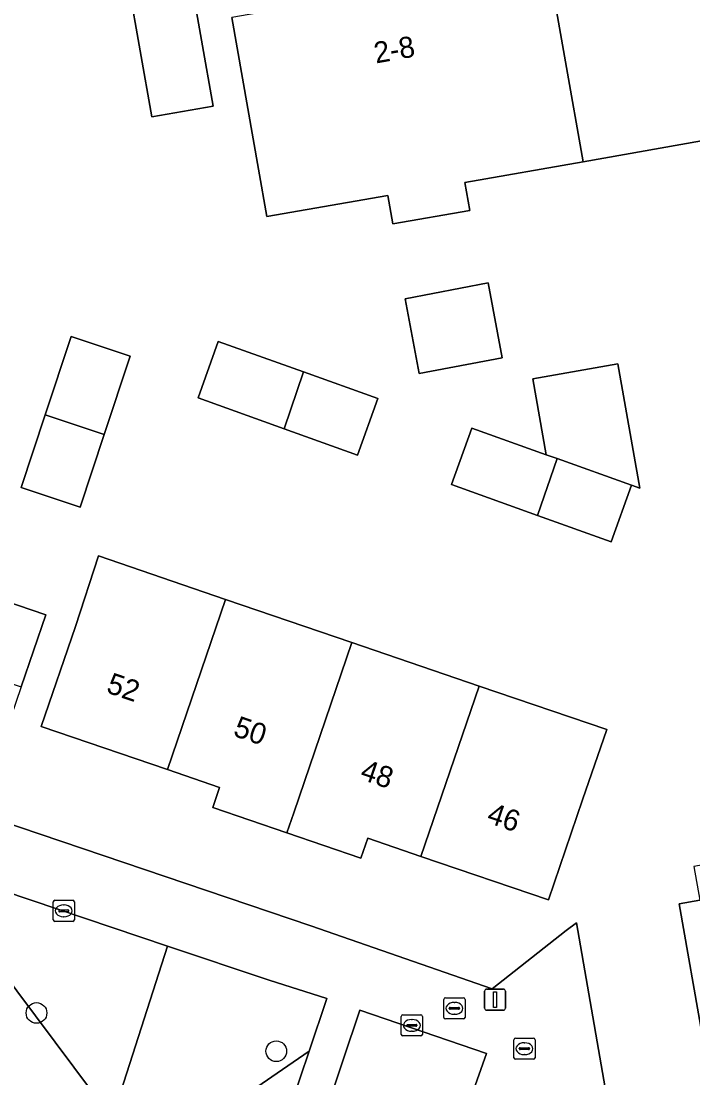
# Model space of a CAD drawing. Extents: x 162879 to 165540, y 384011 to 385181.
# Drawn here: x 164314.4 to 164346.2, y 384347 to 384397 of the extents above; entities that cross this region are included whole.
import ezdxf

# ---------------------------------------------------------------- set-up
doc = ezdxf.new("R2010")
doc.units = 0
for name, color, linetype in [('IMGEO_Boom', 7, 'Continuous'), ('IMGEO_Brandkraan', 7, 'Continuous'), ('IMGEO_Erf', 7, 'Continuous'), ('IMGEO_Groenvoorziening', 7, 'Continuous'), ('IMGEO_Kolk', 7, 'Continuous'), ('IMGEO_Lichtmast', 7, 'Continuous'), ('IMGEO_Pand', 7, 'Continuous'), ('IMGEO_Pand_nummerreeks', 7, 'Continuous'), ('IMGEO_Rioolput', 7, 'Continuous'), ('IMGEO_Voetpad_open', 7, 'Continuous')]:
    doc.layers.add(name, color=color, linetype=linetype)

msp = doc.modelspace()

# ---------------------------------------------------------------- linework, layer by layer
at = {"layer": 'IMGEO_Boom'}
for centre in [(164315.127, 384350.058), (164326.469, 384348.249)]:
    msp.add_circle(centre, 0.489, dxfattribs=at)
at = {"layer": 'IMGEO_Brandkraan'}
for p, q in [((164334.396, 384349.851), (164334.396, 384350.703)), ((164334.471, 384350.777), (164335.323, 384350.777)), ((164334.884, 384350.557), (164334.909, 384350.557)), ((164335.397, 384350.703), (164335.397, 384349.851)), ((164334.655, 384350.271), (164334.655, 384350.283)), ((164335.093, 384350.234), (164334.695, 384350.234)), ((164334.698, 384350.32), (164335.096, 384350.32)), ((164334.907, 384349.997), (164334.882, 384349.997)), ((164335.139, 384350.283), (164335.139, 384350.271)), ((164335.323, 384349.777), (164334.471, 384349.777))]:
    msp.add_line(p, q, dxfattribs=at)
for points in [[(164334.396, 384349.851), (164334.396, 384350.703)], [(164334.471, 384350.777), (164335.323, 384350.777)], [(164335.397, 384350.703), (164335.397, 384349.851)], [(164335.323, 384349.777), (164334.471, 384349.777)]]:
    msp.add_lwpolyline(points, dxfattribs=at)
for centre, radius, start, end in [((164334.473, 384350.701), 0.0765, 91.552, 178.448), ((164334.473, 384350.701), 0.0765, 91.552, 178.448), ((164335.321, 384350.701), 0.0765, 1.552, 88.448), ((164335.321, 384350.701), 0.0765, 1.552, 88.448), ((164334.695, 384350.28), 0.0403, 85.8775, 175.7526), ((164334.692, 384350.27), 0.0366, 178.938, 274.7102), ((164335.096, 384350.277), 0.043, 264.8664, 352.4533), ((164335.1, 384350.282), 0.0386, 1.7309, 96.639), ((164334.473, 384349.853), 0.0765, 181.552, 268.448), ((164334.473, 384349.853), 0.0765, 181.552, 268.448), ((164335.321, 384349.853), 0.0765, 271.552, 358.448), ((164335.321, 384349.853), 0.0765, 271.552, 358.448)]:
    msp.add_arc(centre, radius, start, end, dxfattribs=at)
for centre, major_axis, ratio, start_param, end_param in [((164334.883, 384350.277), (-0.387, 0.002), 0.722429, 4.712389, 7.853982), ((164334.908, 384350.277), (-0.39, 0.002), 0.717154, 1.570796, 4.712389)]:
    msp.add_ellipse(centre, major_axis=major_axis, ratio=ratio, start_param=start_param, end_param=end_param, dxfattribs=at)
at = {"layer": 'IMGEO_Erf'}
for points in [[(164354.337, 384402.442), (164355.526, 384395.68), (164355.998, 384392.993), (164350.281, 384391.988), (164350.515, 384390.655), (164346.808, 384390.003), (164346.577, 384391.321), (164340.983, 384390.338), (164335.388, 384389.355), (164335.62, 384388.035), (164331.978, 384387.394), (164331.74, 384388.748), (164326.03, 384387.745), (164325.635, 384389.994), (164324.373, 384397.171)], [(164322.38, 384399.228), (164323.48, 384392.97), (164320.579, 384392.46), (164319.479, 384398.719), (164300.857, 384395.508), (164290.386, 384368.845)], [(164291.467, 384366.544), (164295.391, 384365.198), (164297.356, 384371.133), (164299.342, 384377.134), (164301.306, 384383.069), (164303.273, 384389.01), (164305.35, 384395.284), (164313.364, 384392.631), (164311.287, 384386.356), (164309.32, 384380.415), (164307.356, 384374.481), (164305.37, 384368.48), (164303.405, 384362.545), (164312.353, 384359.518), (164328.101, 384354.18), (164336.681, 384351.206), (164340.184, 384353.954), (164340.677, 384354.322), (164349.365, 384304.294)], [(164346.654, 384348.851), (164345.524, 384355.226), (164346.509, 384355.401)]]:
    msp.add_lwpolyline(points, dxfattribs=at)
for points in [[(164333.231, 384380.318), (164332.559, 384383.856), (164336.487, 384384.602), (164337.159, 384381.064)], [(164317.198, 384374), (164314.403, 384374.925), (164315.539, 384378.356), (164316.766, 384382.065), (164319.561, 384381.14), (164318.334, 384377.43)], [(164326.835, 384377.705), (164322.768, 384379.162), (164323.726, 384381.835), (164327.754, 384380.392), (164331.272, 384379.132), (164330.314, 384376.459)], [(164338.832, 384373.603), (164334.765, 384375.06), (164335.723, 384377.733), (164339.238, 384376.474), (164338.607, 384380.074), (164342.633, 384380.78), (164343.665, 384374.888), (164343.269, 384375.03), (164342.311, 384372.357)], [(164340.962, 384360.14), (164339.344, 384355.408), (164333.315, 384357.47), (164330.8, 384358.33), (164330.476, 384357.383), (164326.975, 384358.581), (164323.464, 384359.782), (164323.783, 384360.729), (164321.318, 384361.572), (164315.351, 384363.613), (164316.969, 384368.344), (164318.063, 384371.687), (164324.074, 384369.631), (164330.049, 384367.588), (164336.071, 384365.529), (164342.1, 384363.467)], [(164313.159, 384361.874), (164310.513, 384362.779), (164311.741, 384366.371), (164312.916, 384369.805), (164315.562, 384368.9), (164314.396, 384365.492)]]:
    msp.add_lwpolyline(points, close=True, dxfattribs=at)
at = {"layer": 'IMGEO_Groenvoorziening'}
for points in [[(164309.676, 384357.153), (164307.335, 384357.942), (164306.038, 384357.047), (164318.801, 384340.237), (164318.942, 384340.051), (164325.389, 384345.149), (164326.82, 384346.216), (164327.179, 384345.735), (164328.028, 384348.252), (164320.302, 384342.936), (164318.706, 384345.071)], [(164321.331, 384353.226), (164309.676, 384357.153), (164318.706, 384345.071)], [(164328.865, 384350.737), (164326.135, 384351.608), (164321.331, 384353.226), (164318.706, 384345.071), (164320.302, 384342.936), (164328.028, 384348.252)], [(164334.723, 384343.375), (164336.418, 384348.146), (164330.426, 384350.194), (164328.827, 384345.442)]]:
    msp.add_lwpolyline(points, close=True, dxfattribs=at)
at = {"layer": 'IMGEO_Kolk'}
for p, q in [((164315.916, 384354.465), (164315.916, 384355.317)), ((164315.991, 384355.391), (164316.843, 384355.391)), ((164316.218, 384354.934), (164316.616, 384354.934)), ((164316.404, 384355.171), (164316.429, 384355.171)), ((164316.917, 384355.317), (164316.917, 384354.465)), ((164316.175, 384354.885), (164316.175, 384354.897)), ((164316.613, 384354.848), (164316.215, 384354.848)), ((164316.427, 384354.611), (164316.402, 384354.611)), ((164316.659, 384354.897), (164316.659, 384354.885)), ((164316.843, 384354.391), (164315.991, 384354.391)), ((164332.457, 384349.971), (164333.309, 384349.971)), ((164332.382, 384349.045), (164332.382, 384349.897)), ((164332.641, 384349.465), (164332.641, 384349.477)), ((164333.079, 384349.428), (164332.681, 384349.428)), ((164332.684, 384349.514), (164333.082, 384349.514)), ((164332.87, 384349.751), (164332.895, 384349.751)), ((164333.125, 384349.477), (164333.125, 384349.465)), ((164333.383, 384349.897), (164333.383, 384349.045)), ((164333.309, 384348.971), (164332.457, 384348.971)), ((164332.893, 384349.191), (164332.868, 384349.191))]:
    msp.add_line(p, q, dxfattribs=at)
for points in [[(164315.916, 384354.465), (164315.916, 384355.317)], [(164315.991, 384355.391), (164316.843, 384355.391)], [(164316.917, 384355.317), (164316.917, 384354.465)], [(164316.843, 384354.391), (164315.991, 384354.391)], [(164332.457, 384349.971), (164333.309, 384349.971)], [(164332.382, 384349.045), (164332.382, 384349.897)], [(164333.383, 384349.897), (164333.383, 384349.045)], [(164333.309, 384348.971), (164332.457, 384348.971)]]:
    msp.add_lwpolyline(points, dxfattribs=at)
for centre, radius, start, end in [((164315.993, 384355.315), 0.0765, 91.552, 178.448), ((164315.993, 384355.315), 0.0765, 91.552, 178.448), ((164316.215, 384354.894), 0.0403, 85.8775, 175.7526), ((164316.62, 384354.896), 0.0386, 1.7309, 96.639), ((164316.841, 384355.315), 0.0765, 1.552, 88.448), ((164316.841, 384355.315), 0.0765, 1.552, 88.448), ((164315.993, 384354.467), 0.0765, 181.552, 268.448), ((164315.993, 384354.467), 0.0765, 181.552, 268.448), ((164316.212, 384354.884), 0.0366, 178.938, 274.7102), ((164316.616, 384354.891), 0.043, 264.8664, 352.4533), ((164316.841, 384354.467), 0.0765, 271.552, 358.448), ((164316.841, 384354.467), 0.0765, 271.552, 358.448), ((164332.459, 384349.895), 0.0765, 91.552, 178.448), ((164332.459, 384349.895), 0.0765, 91.552, 178.448), ((164333.307, 384349.895), 0.0765, 1.552, 88.448), ((164333.307, 384349.895), 0.0765, 1.552, 88.448), ((164332.681, 384349.474), 0.0403, 85.8775, 175.7526), ((164332.678, 384349.464), 0.0366, 178.938, 274.7102), ((164333.082, 384349.471), 0.043, 264.8664, 352.4533), ((164333.086, 384349.476), 0.0386, 1.7309, 96.639), ((164332.459, 384349.047), 0.0765, 181.552, 268.448), ((164332.459, 384349.047), 0.0765, 181.552, 268.448), ((164333.307, 384349.047), 0.0765, 271.552, 358.448), ((164333.307, 384349.047), 0.0765, 271.552, 358.448)]:
    msp.add_arc(centre, radius, start, end, dxfattribs=at)
for centre, major_axis, ratio, start_param, end_param in [((164316.403, 384354.891), (-0.387, 0.002), 0.722429, 4.712389, 7.853982), ((164316.428, 384354.891), (-0.39, 0.002), 0.717154, 1.570796, 4.712389), ((164332.869, 384349.471), (-0.387, 0.002), 0.722429, 4.712389, 7.853982), ((164332.894, 384349.471), (-0.39, 0.002), 0.717154, 1.570796, 4.712389)]:
    msp.add_ellipse(centre, major_axis=major_axis, ratio=ratio, start_param=start_param, end_param=end_param, dxfattribs=at)
at = {"layer": 'IMGEO_Lichtmast'}
for p, q in [((164336.321, 384350.289), (164336.321, 384351.089)), ((164336.321, 384351.089), (164336.321, 384350.289)), ((164336.421, 384351.189), (164337.211, 384351.189)), ((164337.211, 384351.189), (164336.421, 384351.189)), ((164337.311, 384351.089), (164337.311, 384350.289)), ((164337.311, 384350.289), (164337.311, 384351.089)), ((164337.211, 384350.189), (164336.421, 384350.189)), ((164336.421, 384350.189), (164337.211, 384350.189))]:
    msp.add_line(p, q, dxfattribs=at)
msp.add_lwpolyline([(164336.741, 384351.064), (164336.891, 384351.064), (164336.891, 384350.314), (164336.741, 384350.314), (164336.741, 384351.064)], dxfattribs=at)
for centre, start, end in [((164336.421, 384351.089), 90, 180), ((164336.421, 384351.089), 90, 180), ((164337.211, 384351.089), 0, 90), ((164337.211, 384351.089), 360, 90), ((164336.421, 384350.289), 180, 270), ((164336.421, 384350.289), 180, 270), ((164337.211, 384350.289), 270, 0), ((164337.211, 384350.289), 270, 0)]:
    msp.add_arc(centre, 0.1, start, end, dxfattribs=at)
at = {"layer": 'IMGEO_Pand'}
for points in [[(164339.323, 384399.809), (164340.983, 384390.338), (164346.577, 384391.321), (164346.808, 384390.003), (164350.515, 384390.655), (164350.281, 384391.988), (164355.998, 384392.993), (164355.526, 384395.68), (164354.337, 384402.442), (164348.305, 384401.382), (164347.887, 384403.757), (164345.117, 384403.27), (164345.533, 384400.9)], [(164339.323, 384399.809), (164333.385, 384398.765), (164332.974, 384401.104), (164330.155, 384400.608), (164330.568, 384398.259), (164324.373, 384397.171), (164325.635, 384389.994), (164326.03, 384387.745), (164331.74, 384388.748), (164331.978, 384387.394), (164335.62, 384388.035), (164335.388, 384389.355), (164340.983, 384390.338)], [(164319.479, 384398.719), (164320.579, 384392.46), (164323.48, 384392.97), (164322.38, 384399.228)], [(164332.559, 384383.856), (164333.231, 384380.318), (164337.159, 384381.064), (164336.487, 384384.602)], [(164315.539, 384378.356), (164318.334, 384377.43), (164319.561, 384381.14), (164316.766, 384382.065)], [(164326.835, 384377.705), (164327.754, 384380.392), (164323.726, 384381.835), (164322.768, 384379.162)], [(164339.238, 384376.474), (164339.751, 384376.29), (164343.269, 384375.03), (164343.665, 384374.888), (164342.633, 384380.78), (164338.607, 384380.074)], [(164326.835, 384377.705), (164330.314, 384376.459), (164331.272, 384379.132), (164327.754, 384380.392)], [(164318.334, 384377.43), (164315.539, 384378.356), (164314.403, 384374.925), (164317.198, 384374)], [(164339.751, 384376.29), (164339.238, 384376.474), (164335.723, 384377.733), (164334.765, 384375.06), (164338.832, 384373.603)], [(164338.832, 384373.603), (164342.311, 384372.357), (164343.269, 384375.03), (164339.751, 384376.29)], [(164321.318, 384361.572), (164324.074, 384369.631), (164318.063, 384371.687), (164316.969, 384368.344), (164315.351, 384363.613)], [(164311.741, 384366.371), (164314.396, 384365.492), (164315.562, 384368.9), (164312.916, 384369.805)], [(164330.049, 384367.588), (164324.074, 384369.631), (164321.318, 384361.572), (164323.783, 384360.729), (164323.464, 384359.782), (164326.975, 384358.581), (164327.293, 384359.529)], [(164336.071, 384365.529), (164330.049, 384367.588), (164327.293, 384359.529), (164326.975, 384358.581), (164330.476, 384357.383), (164330.8, 384358.33), (164333.315, 384357.47)], [(164336.071, 384365.529), (164333.315, 384357.47), (164339.344, 384355.408), (164340.962, 384360.14), (164342.1, 384363.467)], [(164346.654, 384348.851), (164354.168, 384350.182), (164353.267, 384355.268), (164356.515, 384355.844), (164355.712, 384360.373), (164349.479, 384359.268), (164349.771, 384357.624), (164346.226, 384356.996), (164346.509, 384355.401), (164345.524, 384355.226)]]:
    msp.add_lwpolyline(points, close=True, dxfattribs=at)
at = {"layer": 'IMGEO_Rioolput'}
for p, q in [((164337.708, 384347.942), (164337.708, 384348.794)), ((164337.783, 384348.868), (164338.635, 384348.868)), ((164338.01, 384348.411), (164338.408, 384348.411)), ((164338.196, 384348.648), (164338.221, 384348.648)), ((164338.709, 384348.794), (164338.709, 384347.942)), ((164337.967, 384348.362), (164337.967, 384348.374)), ((164338.405, 384348.325), (164338.007, 384348.325)), ((164338.219, 384348.088), (164338.194, 384348.088)), ((164338.451, 384348.374), (164338.451, 384348.362)), ((164338.635, 384347.868), (164337.783, 384347.868))]:
    msp.add_line(p, q, dxfattribs=at)
for points in [[(164337.708, 384347.942), (164337.708, 384348.794)], [(164337.783, 384348.868), (164338.635, 384348.868)], [(164338.709, 384348.794), (164338.709, 384347.942)], [(164338.635, 384347.868), (164337.783, 384347.868)]]:
    msp.add_lwpolyline(points, dxfattribs=at)
for centre, radius, start, end in [((164337.785, 384348.792), 0.0765, 91.552, 178.448), ((164337.785, 384348.792), 0.0765, 91.552, 178.448), ((164338.007, 384348.371), 0.0403, 85.8775, 175.7526), ((164338.412, 384348.373), 0.0386, 1.7309, 96.639), ((164338.633, 384348.792), 0.0765, 1.552, 88.448), ((164338.633, 384348.792), 0.0765, 1.552, 88.448), ((164337.785, 384347.944), 0.0765, 181.552, 268.448), ((164337.785, 384347.944), 0.0765, 181.552, 268.448), ((164338.004, 384348.361), 0.0366, 178.938, 274.7102), ((164338.408, 384348.368), 0.043, 264.8664, 352.4533), ((164338.633, 384347.944), 0.0765, 271.552, 358.448), ((164338.633, 384347.944), 0.0765, 271.552, 358.448)]:
    msp.add_arc(centre, radius, start, end, dxfattribs=at)
for centre, major_axis, ratio, start_param, end_param in [((164338.195, 384348.368), (-0.387, 0.002), 0.722429, 4.712389, 7.853982), ((164338.22, 384348.368), (-0.39, 0.002), 0.717154, 1.570796, 4.712389)]:
    msp.add_ellipse(centre, major_axis=major_axis, ratio=ratio, start_param=start_param, end_param=end_param, dxfattribs=at)
at = {"layer": 'IMGEO_Voetpad_open'}
for points in [[(164349.365, 384304.294), (164340.677, 384354.322), (164340.184, 384353.954), (164336.681, 384351.206), (164328.101, 384354.18), (164312.353, 384359.518), (164303.405, 384362.545), (164295.391, 384365.198), (164291.467, 384366.544)], [(164289.927, 384363.801), (164295.092, 384362.062), (164307.335, 384357.942), (164309.676, 384357.153), (164321.331, 384353.226), (164326.135, 384351.608), (164328.865, 384350.737), (164328.028, 384348.252), (164327.179, 384345.735), (164327.439, 384345.929), (164328.827, 384345.442), (164330.426, 384350.194), (164336.418, 384348.146), (164334.723, 384343.375), (164335.647, 384343.051)]]:
    msp.add_lwpolyline(points, dxfattribs=at)

# ---------------------------------------------------------------- texts
at = {"layer": 'IMGEO_Pand_nummerreeks'}
for s, rotation, p in [('2-8', 10.1685, (164331.185, 384394.986)), ('52', 341.1206, (164318.38, 384365.239)), ('50', 341.121, (164324.385, 384363.188)), ('48', 341.121, (164330.383, 384361.137)), ('46', 341.1206, (164336.378, 384359.086))]:
    msp.add_text(s, height=1, rotation=rotation, dxfattribs=at).set_placement(p)

doc.saveas('drawing.dxf')
